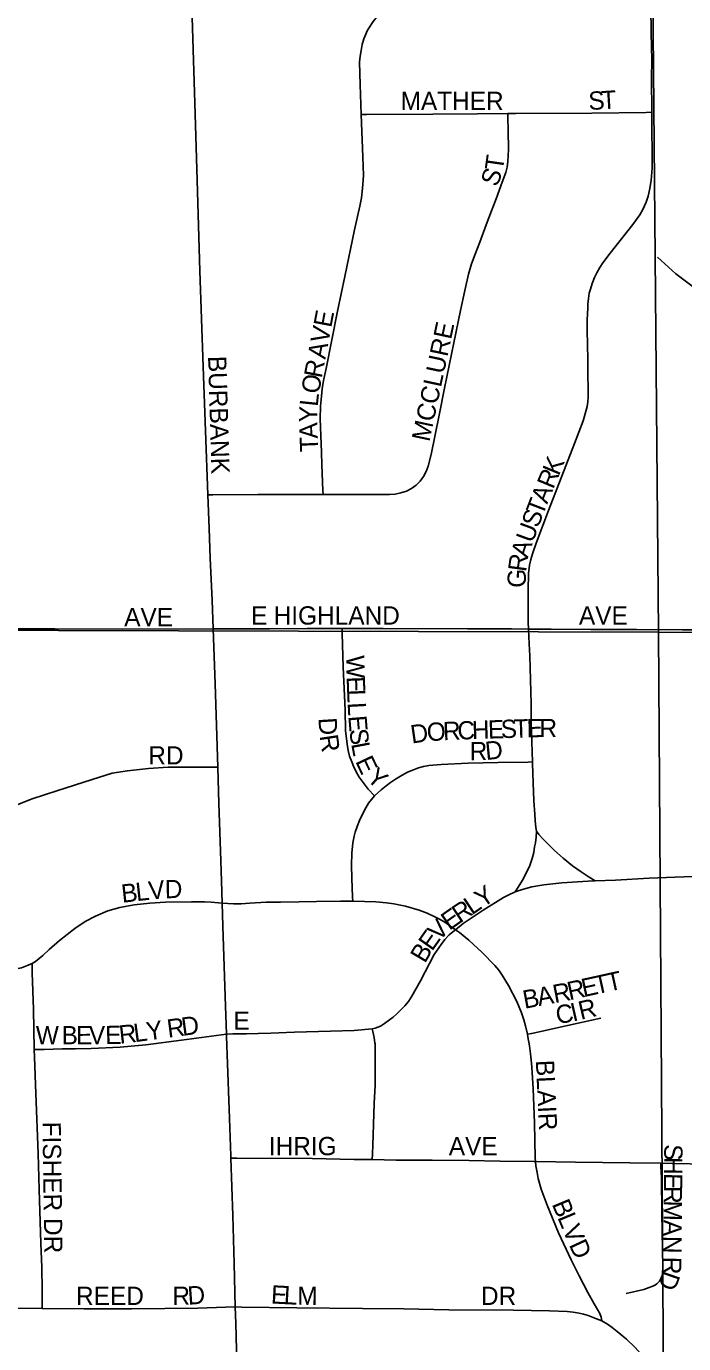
# Model space of a CAD drawing. Extents: x 1985906 to 2360102, y 891258 to 1222054.
# Drawn here: x 2123335 to 2125135, y 1028885 to 1032490 of the extents above; entities that cross this region are included whole.
import ezdxf

# ---------------------------------------------------------------- set-up
doc = ezdxf.new("R2010")
doc.units = 0
for name, color, linetype in [('GM_X_City_Street', 7, 'Continuous'), ('GM_X_City_Street_Text', 7, 'Continuous'), ('GM_X_Minor_River', 7, 'Continuous'), ('GM_X_Section', 7, 'Continuous')]:
    doc.layers.add(name, color=color, linetype=linetype)

msp = doc.modelspace()

# ---------------------------------------------------------------- linework, layer by layer
at = {"layer": 'GM_X_City_Street'}
for points in [[(2125048.4, 1032254.6), (2125047.6, 1032347.9), (2125047.7, 1032397), (2125046.7, 1032471.8), (2125045.8, 1032544), (2125044.6, 1032672.4), (2125044.3, 1032738.6), (2125044.4, 1032786.6), (2125043.7, 1032829.1), (2125043.7, 1032884.5), (2125042.9, 1032938.3), (2125042.4, 1032998.5), (2125041.6, 1033060.1), (2125040.3, 1033159.6), (2125039.8, 1033208.8), (2125039.9, 1033243.7), (2125039.5, 1033288.1), (2125039.3, 1033302)], [(2123832.3, 1031208), (2123819.7, 1031558.3), (2123810.7, 1031820.4), (2123801.8, 1032099), (2123796.3, 1032279.3), (2123787.1, 1032574.3), (2123785.4, 1032617.1)], [(2124251.9, 1032248.1), (2124249.4, 1032330.8), (2124248, 1032391.3), (2124249.2, 1032407.7), (2124251.7, 1032424), (2124254.9, 1032439.8), (2124259.6, 1032455.1), (2124264.6, 1032468.6), (2124268.5, 1032477.1), (2124273.1, 1032484.4), (2124285.4, 1032502.6), (2124296.9, 1032517.4), (2124316, 1032540.3), (2124330.9, 1032557.6)], [(2124653.5, 1032251.2), (2124676, 1032251.5), (2124884.2, 1032252.3), (2125032.9, 1032254.3), (2125048.4, 1032254.6)], [(2124710.5, 1030840.5), (2124709.7, 1030859.4), (2124709.2, 1030930.4), (2124709.5, 1030946.6), (2124710.2, 1030992.7), (2124712.8, 1031015.6), (2124716.4, 1031030.6), (2124722.1, 1031049.1), (2124731.3, 1031075.5), (2124765.3, 1031165.2), (2124836.7, 1031348.3), (2124860, 1031409.8), (2124868.7, 1031439.8), (2124870.9, 1031449.5), (2124872.7, 1031461.8), (2124873.5, 1031475), (2124873.6, 1031494.8), (2124873.3, 1031540.9), (2124872.5, 1031589.8), (2124872.4, 1031606), (2124871.4, 1031670.2), (2124871.3, 1031686.3), (2124871.7, 1031702.8), (2124872.5, 1031718.7), (2124872.8, 1031729.9), (2124874.3, 1031744.7), (2124876.8, 1031759.9), (2124879.8, 1031770.3), (2124884.6, 1031786.2), (2124890.8, 1031802), (2124897.4, 1031815.6), (2124905.3, 1031829.7), (2124914.1, 1031842.5), (2124933.9, 1031868.9), (2124995.7, 1031947.7), (2125015.3, 1031974.2), (2125023.7, 1031988.7), (2125032.6, 1032008.4), (2125037.8, 1032025.1), (2125042.2, 1032045.8), (2125046, 1032068.7), (2125048.8, 1032101.9), (2125048.5, 1032249.5), (2125048.4, 1032254.6)], [(2124147.8, 1031208.8), (2124147.4, 1031220), (2124144.8, 1031289.5), (2124143.6, 1031324.2), (2124139.9, 1031415.8), (2124141.1, 1031450.2), (2124143.2, 1031477.3), (2124145.7, 1031497.7), (2124149.1, 1031520.6), (2124155.9, 1031553.6), (2124187.7, 1031710.1), (2124207.3, 1031805.1), (2124233.5, 1031933.3), (2124248.2, 1031997.3), (2124253.1, 1032020), (2124256.2, 1032046), (2124258.2, 1032081.1), (2124256.5, 1032132.4), (2124251.9, 1032248.1)], [(2124147.8, 1031208.8), (2124182.3, 1031208.8), (2124247.8, 1031208.3), (2124297.1, 1031208.4), (2124329.7, 1031208.5), (2124345.6, 1031209.8), (2124361.1, 1031212.9), (2124375.9, 1031217.9), (2124389.8, 1031225.1), (2124402.5, 1031234.3), (2124413.7, 1031245.2), (2124423, 1031257.7), (2124430.3, 1031271.7), (2124435.9, 1031286.5), (2124444, 1031317.8), (2124465.9, 1031426.1), (2124480.8, 1031500), (2124505.7, 1031623.3), (2124524.2, 1031711.7), (2124535.6, 1031767.2), (2124546.3, 1031811.9), (2124554.1, 1031839.6), (2124564.1, 1031865.9), (2124576.9, 1031899.3), (2124594.6, 1031946.9), (2124608.8, 1031985.3), (2124621.6, 1032017.3), (2124638.7, 1032063.5), (2124648.6, 1032089.3), (2124652, 1032104.7), (2124654.2, 1032120.2), (2124655.2, 1032152.6), (2124654.4, 1032204.9), (2124653.7, 1032241.1), (2124653.5, 1032251.2)], [(2124251.9, 1032248.1), (2124266.7, 1032248.2), (2124448.7, 1032249.6), (2124570.9, 1032250.3), (2124653.5, 1032251.2)], [(2123832.3, 1031208), (2123846.2, 1031208.1), (2123968.8, 1031208.6), (2124083.7, 1031208.9), (2124147.8, 1031208.8)], [(2123847.1, 1030841), (2123844.5, 1030919.4), (2123838.9, 1031034), (2123835.6, 1031115.9), (2123832.3, 1031208)], [(2122920.7, 1030841.2), (2123021.8, 1030841.8), (2123250.6, 1030841.1), (2123413.4, 1030841), (2123599.9, 1030840.4), (2123847.1, 1030841)], [(2123847.1, 1030841), (2123875.3, 1030841.1), (2124000.9, 1030841.4), (2124104.5, 1030841.7), (2124200.1, 1030841.7)], [(2123859.4, 1030462.2), (2123852.1, 1030690.4), (2123847.1, 1030841)], [(2124200.1, 1030841.7), (2124312.4, 1030841.8), (2124543.2, 1030841.3), (2124664.1, 1030840.7), (2124710.5, 1030840.5)], [(2124288.3, 1030384), (2124270.9, 1030401.9), (2124257.4, 1030420.3), (2124247.1, 1030435.5), (2124238.4, 1030449.6), (2124231.4, 1030465.3), (2124226.5, 1030477.2), (2124220.5, 1030492.4), (2124216.7, 1030508.1), (2124213.5, 1030525.5), (2124209.7, 1030562.9), (2124208.1, 1030618.7), (2124203.3, 1030735.8), (2124200.5, 1030827.9), (2124200.1, 1030841.7)], [(2124721.2, 1030476.9), (2124717.6, 1030587), (2124717.8, 1030636.2), (2124716.1, 1030701.7), (2124713.7, 1030767.1), (2124713.1, 1030783.4), (2124712.1, 1030799.7), (2124710.5, 1030840.5)], [(2124710.5, 1030840.5), (2124772.5, 1030840.1), (2124880.8, 1030839.5), (2125006.4, 1030838.9), (2125131.9, 1030838.2), (2125248.6, 1030838.2), (2125284.1, 1030838.3)], [(2122948.6, 1030272.3), (2122984.7, 1030280.8), (2123000.7, 1030284.6), (2123049.1, 1030294), (2123162.3, 1030314.2), (2123207.1, 1030323.5), (2123239.8, 1030332.9), (2123273, 1030344.5), (2123351.3, 1030375.8), (2123419.2, 1030397.6), (2123515.9, 1030428.8), (2123570.5, 1030445.9), (2123611.9, 1030452.9), (2123669.6, 1030459.2), (2123723.4, 1030462.2), (2123774.9, 1030462.2), (2123831.8, 1030462.2), (2123859.4, 1030462.2)], [(2123871.5, 1030090.4), (2123869.7, 1030151.3), (2123867.2, 1030233), (2123862.5, 1030363.5), (2123859.4, 1030462.2)], [(2124288.3, 1030384), (2124306.7, 1030400.8), (2124320.3, 1030411.6), (2124332.2, 1030420.3), (2124346.3, 1030429.5), (2124364.2, 1030440.9), (2124379.3, 1030449), (2124395.6, 1030455.5), (2124409.2, 1030460.4), (2124422.7, 1030464.2), (2124437.9, 1030466.9), (2124471.5, 1030469.6), (2124545.2, 1030473.4), (2124627.6, 1030475), (2124709.4, 1030476.6), (2124721.2, 1030476.9)], [(2124732.4, 1030287.2), (2124730.3, 1030297), (2124728.9, 1030316.7), (2124727.8, 1030333.5), (2124725.4, 1030370), (2124723.3, 1030419.3), (2124721.3, 1030472.7), (2124721.2, 1030476.9)], [(2124229, 1030095.7), (2124228.6, 1030107), (2124226.4, 1030158.5), (2124225.9, 1030194.3), (2124227, 1030226.8), (2124229.2, 1030255.6), (2124233, 1030274), (2124235.7, 1030284.8), (2124241.1, 1030300), (2124247.6, 1030316.2), (2124255.2, 1030332.5), (2124264.9, 1030351.5), (2124272.6, 1030363.9), (2124288.3, 1030384)], [(2124673.6, 1030121), (2124681.8, 1030134.1), (2124693.7, 1030153.1), (2124706.9, 1030178.2), (2124714, 1030193.1), (2124720.6, 1030212.9), (2124724.6, 1030229.2), (2124727.2, 1030244.6), (2124729.1, 1030255.5), (2124731.2, 1030270.6), (2124732.4, 1030287.2)], [(2124892.6, 1030151.3), (2124876.4, 1030161.8), (2124854.8, 1030175.9), (2124831.1, 1030193), (2124805.7, 1030213.2), (2124781.5, 1030234.7), (2124750.1, 1030265.7), (2124739.1, 1030278), (2124732.4, 1030287.2)], [(2124892.6, 1030151.3), (2124948.9, 1030153.5), (2125040.5, 1030158.8), (2125112.4, 1030161.6), (2125210.8, 1030164.8), (2125246.2, 1030165.6), (2125260.1, 1030165.3)], [(2124673.6, 1030121), (2124687.8, 1030125.9), (2124703.4, 1030130.7), (2124719.8, 1030134.7), (2124752.4, 1030140.6), (2124801.6, 1030145.9), (2124873.8, 1030150.5), (2124892.6, 1030151.3)], [(2123351, 1029924.9), (2123359.9, 1029930.8), (2123380.6, 1029947.1), (2123397.6, 1029963.4), (2123425.7, 1029988.5), (2123467.9, 1030021), (2123496, 1030040.3), (2123524.2, 1030055.1), (2123558.2, 1030069.1), (2123591.5, 1030078.7), (2123630.7, 1030085.4), (2123673.6, 1030090.6), (2123716.6, 1030093.5), (2123787.6, 1030094.2), (2123823.1, 1030094), (2123841.2, 1030093), (2123871.5, 1030090.4)], [(2124229, 1030095.7), (2124195.5, 1030095.6), (2124129.6, 1030095.1), (2124082.5, 1030094.5), (2124031, 1030093.4), (2123991.7, 1030092.9), (2123947.6, 1030090), (2123923.3, 1030089), (2123902.2, 1030088.8), (2123871.5, 1030090.4)], [(2123883.2, 1029732.2), (2123879.8, 1029835.4), (2123873.7, 1030027.1), (2123871.5, 1030090.4)], [(2124510.3, 1030017.7), (2124481.1, 1030038.1), (2124466.6, 1030046.4), (2124456.1, 1030051.7), (2124432.5, 1030063.4), (2124410.9, 1030071.2), (2124373.8, 1030082.5), (2124341.2, 1030088.3), (2124321.8, 1030091.1), (2124291.9, 1030094), (2124261.4, 1030095), (2124229, 1030095.7)], [(2124510.3, 1030017.7), (2124531.9, 1030034.6), (2124586.5, 1030071.1), (2124642.2, 1030105.6), (2124656.9, 1030113.4), (2124671.6, 1030120.3), (2124673.6, 1030121)], [(2124282.2, 1029746.3), (2124290.1, 1029748.5), (2124298, 1029751.2), (2124305.4, 1029754.2), (2124316.3, 1029761), (2124330, 1029771), (2124339.7, 1029778.6), (2124349.4, 1029787.2), (2124360.1, 1029797.2), (2124371.9, 1029809.1), (2124381.7, 1029821.5), (2124390.9, 1029835.8), (2124414.8, 1029877.7), (2124452.4, 1029949.6), (2124470.9, 1029977.3), (2124481.3, 1029991.3), (2124492.9, 1030003.5), (2124507.5, 1030015.6), (2124510.3, 1030017.7)], [(2124707.5, 1029731.5), (2124702.2, 1029754.8), (2124697.8, 1029770.9), (2124691, 1029790.4), (2124684.9, 1029805.8), (2124678.2, 1029820.9), (2124655.5, 1029864.7), (2124638.4, 1029893), (2124628.8, 1029906.7), (2124618.2, 1029919.6), (2124583.7, 1029955.4), (2124547.4, 1029989.1), (2124521.6, 1030009.8), (2124510.3, 1030017.7)], [(2122994.3, 1029865), (2123017.3, 1029869.5), (2123081.6, 1029880.6), (2123145.3, 1029888.7), (2123223.7, 1029895.3), (2123285.1, 1029905.7), (2123322.1, 1029913.8), (2123339.9, 1029920.4), (2123351, 1029924.9)], [(2123356.4, 1029690.1), (2123354.6, 1029800.7), (2123350.8, 1029899.6), (2123351, 1029924.9)], [(2124707.5, 1029731.5), (2124719.1, 1029734.2), (2124808.9, 1029753.9), (2124908.1, 1029775.9)], [(2123356.4, 1029690.1), (2123384.2, 1029690.1), (2123433.8, 1029691.4), (2123469.8, 1029691.4), (2123513.1, 1029693), (2123592.1, 1029696.1), (2123662.1, 1029702.9), (2123760.6, 1029715.1), (2123883.2, 1029732.2)], [(2123883.2, 1029732.2), (2123901, 1029732.5), (2123938, 1029733.1), (2123970.3, 1029733.6), (2124004.7, 1029734.8), (2124070, 1029737), (2124167.8, 1029739.7), (2124233.4, 1029742.3), (2124282.2, 1029746.3)], [(2123895.3, 1029392.7), (2123895.1, 1029399.3), (2123890.5, 1029527), (2123886, 1029651), (2123883.4, 1029725.5), (2123883.2, 1029732.2)], [(2124282.3, 1029388.7), (2124282.8, 1029404.6), (2124283.7, 1029428.6), (2124287.7, 1029542.2), (2124290.4, 1029592.5), (2124290.5, 1029609.3), (2124290.5, 1029659.6), (2124290.3, 1029692.7), (2124290.3, 1029703), (2124290.1, 1029705.3), (2124289.8, 1029708.2), (2124289, 1029714.7), (2124287.8, 1029722.6), (2124283.9, 1029739.1), (2124282.2, 1029746.3)], [(2124729.5, 1029383.3), (2124728.7, 1029393.2), (2124726.5, 1029489.5), (2124723.2, 1029582), (2124719.9, 1029641.3), (2124717.7, 1029661.8), (2124716.1, 1029677.9), (2124712.7, 1029700), (2124708.9, 1029724.9), (2124707.5, 1029731.5)], [(2123378.5, 1028981.2), (2123379, 1029005.8), (2123378.2, 1029031.7), (2123377.4, 1029093.1), (2123374.7, 1029160.2), (2123370.2, 1029306.9), (2123368.1, 1029405.3), (2123361, 1029569.8), (2123357.2, 1029668.7), (2123356.4, 1029690.1)], [(2123895.3, 1029392.7), (2123911.3, 1029392.6), (2124117.9, 1029391.4), (2124233, 1029389.3), (2124282.3, 1029388.7)], [(2123907.3, 1028985.6), (2123904.2, 1029104.5), (2123900.6, 1029235.4), (2123895.3, 1029392.7)], [(2124282.3, 1029388.7), (2124348, 1029387.6), (2124446.5, 1029387.4), (2124547.9, 1029385.9), (2124632.4, 1029384.7), (2124725.9, 1029383.3), (2124729.5, 1029383.3)], [(2124911.4, 1028947.2), (2124909.3, 1028958), (2124906.1, 1028967.5), (2124899.7, 1028978.6), (2124890.6, 1028994.2), (2124872.7, 1029025.3), (2124848.8, 1029070.2), (2124827.2, 1029114), (2124792.4, 1029188.2), (2124761.4, 1029264.1), (2124745.3, 1029307.8), (2124737, 1029336.7), (2124733.7, 1029353.3), (2124730.4, 1029371.6), (2124729.5, 1029383.3)], [(2124729.5, 1029383.3), (2124839.2, 1029381.9), (2124988.3, 1029380), (2125072.8, 1029378.5)], [(2124977.4, 1029022.6), (2125025.8, 1029033.7), (2125041, 1029038.6), (2125051, 1029042.7), (2125058.2, 1029046.3), (2125061.8, 1029049.1), (2125065.4, 1029052.2), (2125068.9, 1029055.9), (2125071.3, 1029059.3), (2125073.2, 1029062.6), (2125075, 1029067.3), (2125076.3, 1029071.7), (2125077.1, 1029076.7), (2125077.9, 1029094), (2125077.1, 1029142.8), (2125075.7, 1029243.1), (2125074.2, 1029338.7), (2125073.1, 1029369.4), (2125072.8, 1029378.5)], [(2125072.8, 1029378.5), (2125103.5, 1029378), (2125201.8, 1029376.2), (2125235.2, 1029373.4), (2125247.7, 1029371.9), (2125267.5, 1029367.5), (2125301.1, 1029358.4)], [(2123118.4, 1028984.3), (2123170.9, 1028983.4), (2123378.5, 1028981.2)], [(2123378.5, 1028981.2), (2123493.3, 1028980.6), (2123624.4, 1028980.8), (2123804.7, 1028982.4), (2123907.3, 1028985.6)], [(2123907.3, 1028985.6), (2123925.7, 1028985.3), (2124076.3, 1028983.2), (2124255.5, 1028981.1), (2124369.1, 1028980), (2124492.5, 1028977.5), (2124669.2, 1028976.8), (2124767.6, 1028975.2), (2124816.1, 1028972.6), (2124832.8, 1028971.1), (2124848.9, 1028968.5), (2124861.4, 1028965.4), (2124873.9, 1028961.7), (2124896.5, 1028953.4), (2124911.4, 1028947.2)], [(2123924.4, 1028340.2), (2123924.2, 1028346.6), (2123920.5, 1028444.3), (2123918.8, 1028493.4), (2123917.8, 1028542.6), (2123915.4, 1028624.7), (2123914.4, 1028701.4), (2123914.5, 1028716.7), (2123913.8, 1028743.4), (2123913.3, 1028763.5), (2123912.7, 1028783.5), (2123912.4, 1028795.6), (2123908.5, 1028939.8), (2123907.3, 1028985.6)], [(2124911.4, 1028947.2), (2124926.6, 1028938.3), (2124939.1, 1028929.4), (2124953.4, 1028918.6), (2124978.5, 1028897.2), (2125002.3, 1028874.4), (2125024.5, 1028849.7), (2125045, 1028824), (2125054.9, 1028808.3), (2125104.2, 1028733.6)]]:
    msp.add_lwpolyline(points, dxfattribs=at)
at = {"layer": 'GM_X_Minor_River'}
msp.add_lwpolyline([(2125168.4, 1031771.1), (2125114.1, 1031812.8), (2125063.8, 1031858.4)], dxfattribs=at)
at = {"layer": 'GM_X_Section'}
for points in [[(2119771.9, 1036177.8), (2125019.2, 1036172.5), (2125066.6, 1030831.6), (2119807.2, 1030846.8)], [(2125019.2, 1036172.5), (2130202.8, 1036134.8), (2130280.1, 1030804), (2125066.6, 1030831.6)], [(2125066.6, 1030831.6), (2125102, 1025486.6), (2119810.6, 1025501.6), (2119807.2, 1030846.8)], [(2130280.1, 1030804), (2130375.3, 1025487.4), (2125102, 1025486.6), (2125066.6, 1030831.6)]]:
    msp.add_lwpolyline(points, close=True, dxfattribs=at)

# ---------------------------------------------------------------- texts
at = {"layer": 'GM_X_City_Street_Text'}
for s, rotation, p in [('MATHER', 0, (2124360.1, 1032260.7)), ('S', 2.8147, (2124875.6, 1032260.7)), ('T', 3.505, (2124911.4, 1032262.5)), ('T', 81.9489, (2124640, 1032093)), ('S', 68.9546, (2124624.2, 1032048.2)), ('E', 79.3199, (2124170.2, 1031663.5)), ('MCCLURE', 78.0217, (2124438.9, 1031351.1)), ('V', 79.3183, (2124162, 1031620.3)), ('A', 79.3183, (2124153.9, 1031577.1)), ('BURBANK', 271.6837, (2123832.8, 1031587.2)), ('R', 79.3236, (2124144.1, 1031525.2)), ('O', 80.0705, (2124136.5, 1031482)), ('L', 84.1426, (2124133.1, 1031447.9)), ('Y', 88.251, (2124131.8, 1031404.9)), ('A', 92.4269, (2124133.6, 1031361.9)), ('T', 92.4326, (2124135.1, 1031326.7)), ('K', 67.6191, (2124793.2, 1031257.9)), ('R', 67.5987, (2124778.1, 1031221.3)), ('A', 67.7399, (2124761.4, 1031180.6)), ('T', 68.9291, (2124748.9, 1031148)), ('S', 69.8021, (2124736.8, 1031115.1)), ('U', 69.8993, (2124721.7, 1031073.8)), ('A', 71.9797, (2124708.2, 1031032.4)), ('R', 82.3508, (2124703.5, 1030995.5)), ('G', 88.8197, (2124702.7, 1030953)), ('AVE', 0, (2123603.3, 1030848.3)), ('E', 0, (2123950.9, 1030852.7)), ('HIGHLAND', 0, (2124012.5, 1030852.7)), ('AVE', 0, (2124848.5, 1030852.7)), ('W', 271.0762, (2124211.1, 1030768.2)), ('E', 272.0903, (2124212.2, 1030710.1)), ('L', 272.2903, (2124213.5, 1030674.7)), ('L', 273.0796, (2124214.9, 1030638.8)), ('D', 273.5872, (2124135, 1030596.8)), ('E', 274.6064, (2124216.9, 1030602.2)), ('T', 1.9401, (2124670.5, 1030542.9)), ('E', 0.9562, (2124705.5, 1030544.1)), ('R', 0, (2124740.4, 1030544.7)), ('S', 276.5344, (2124219.9, 1030565.3)), ('D', 8.1363, (2124390.9, 1030527.1)), ('O', 3.8272, (2124433.5, 1030533.2)), ('R', 2.3081, (2124477.1, 1030536.1)), ('C', 1.9431, (2124516.5, 1030537.7)), ('H', 1.9763, (2124556.1, 1030539)), ('E', 1.9401, (2124600.1, 1030540.5)), ('S', 1.9772, (2124635.3, 1030541.7)), ('R', 278.5334, (2124138.2, 1030548.3)), ('L', 280.6496, (2124224.5, 1030526.4)), ('R', 0.17, (2124549.3, 1030481.6)), ('D', 5.6836, (2124594.1, 1030482)), ('RD', 0, (2123669.3, 1030469.9)), ('E', 295.2072, (2124235.3, 1030478.7)), ('Y', 319.02, (2124263.9, 1030428.8)), ('B', 6.2785, (2123597.9, 1030091.4)), ('L', 6.2678, (2123637.2, 1030095.8)), ('V', 5.4953, (2123672, 1030099.6)), ('D', 1.224, (2123714.8, 1030103.7)), ('Y', 33.9446, (2124584.2, 1030076.3)), ('R', 33.9393, (2124522.2, 1030034.6)), ('L', 33.9422, (2124555, 1030056.7)), ('E', 35.2741, (2124493.7, 1030014.4)), ('E', 54.764, (2124446.2, 1029957)), ('V', 46.3135, (2124465.2, 1029984.2)), ('B', 59.5111, (2124426.7, 1029923.8)), ('R', 12.4114, (2124822.4, 1029824.5)), ('E', 12.3658, (2124861, 1029833)), ('T', 12.3774, (2124895.4, 1029840.5)), ('T', 12.3774, (2124929.8, 1029848.1)), ('B', 10.648, (2124699.7, 1029801.2)), ('A', 10.6411, (2124738.6, 1029808.5)), ('R', 10.9258, (2124782.1, 1029816.7)), ('C', 8.9991, (2124789, 1029759.3)), ('I', 12.8973, (2124831.7, 1029766.1)), ('R', 13.2962, (2124853.5, 1029771.1)), ('Y', 7.5241, (2123667, 1029714.5)), ('R', 7.5256, (2123723.7, 1029722)), ('D', 7.5181, (2123763, 1029727.2)), ('E', 0, (2123902.5, 1029743.9)), ('W', 0.0504, (2123361.3, 1029704.3)), ('B', 0.0407, (2123431.8, 1029704.3)), ('E', 0.0448, (2123471.4, 1029704.4)), ('V', 0.037, (2123506.6, 1029704.4)), ('E', 1.1885, (2123551.6, 1029704.5)), ('R', 6.2358, (2123591.5, 1029705.5)), ('L', 7.506, (2123632.1, 1029709.9)), ('BLAIR', 272.7251, (2124730.3, 1029660.3)), ('FISHER DR', 270.8076, (2123379.5, 1029492.3)), ('IHRIG', 0, (2123999.3, 1029400.7)), ('AVE', 0, (2124492.1, 1029400.7)), ('S', 269.4536, (2125082.3, 1029431)), ('H', 269.4316, (2125082, 1029395.8)), ('E', 269.4426, (2125081.6, 1029351.8)), ('R', 269.4414, (2125081.2, 1029316.6)), ('B', 292.6852, (2124773.6, 1029267.2)), ('M', 269.4494, (2125080.8, 1029277)), ('L', 292.664, (2124788.9, 1029230.7)), ('V', 292.6709, (2124802.5, 1029198.2)), ('A', 269.4316, (2125080.3, 1029224.2)), ('D', 294.7976, (2124820.2, 1029155.8)), ('N', 269.4521, (2125079.9, 1029180.2)), ('R', 269.4475, (2125079.3, 1029123)), ('D', 250.943, (2125079.7, 1029087.6)), ('E', 356.9657, (2124004.3, 1028995.2)), ('REED', 0, (2123471.3, 1028990.9)), ('R', 0.6072, (2123735.5, 1028990.9)), ('D', 4.0877, (2123778.3, 1028991.4)), ('L', 356.9889, (2124039.5, 1028993.4)), ('M', 359.3915, (2124076.9, 1028991.4)), ('DR', 0, (2124580.1, 1028990.9))]:
    msp.add_text(s, height=50, rotation=rotation, dxfattribs=at).set_placement(p)

doc.saveas('drawing.dxf')
